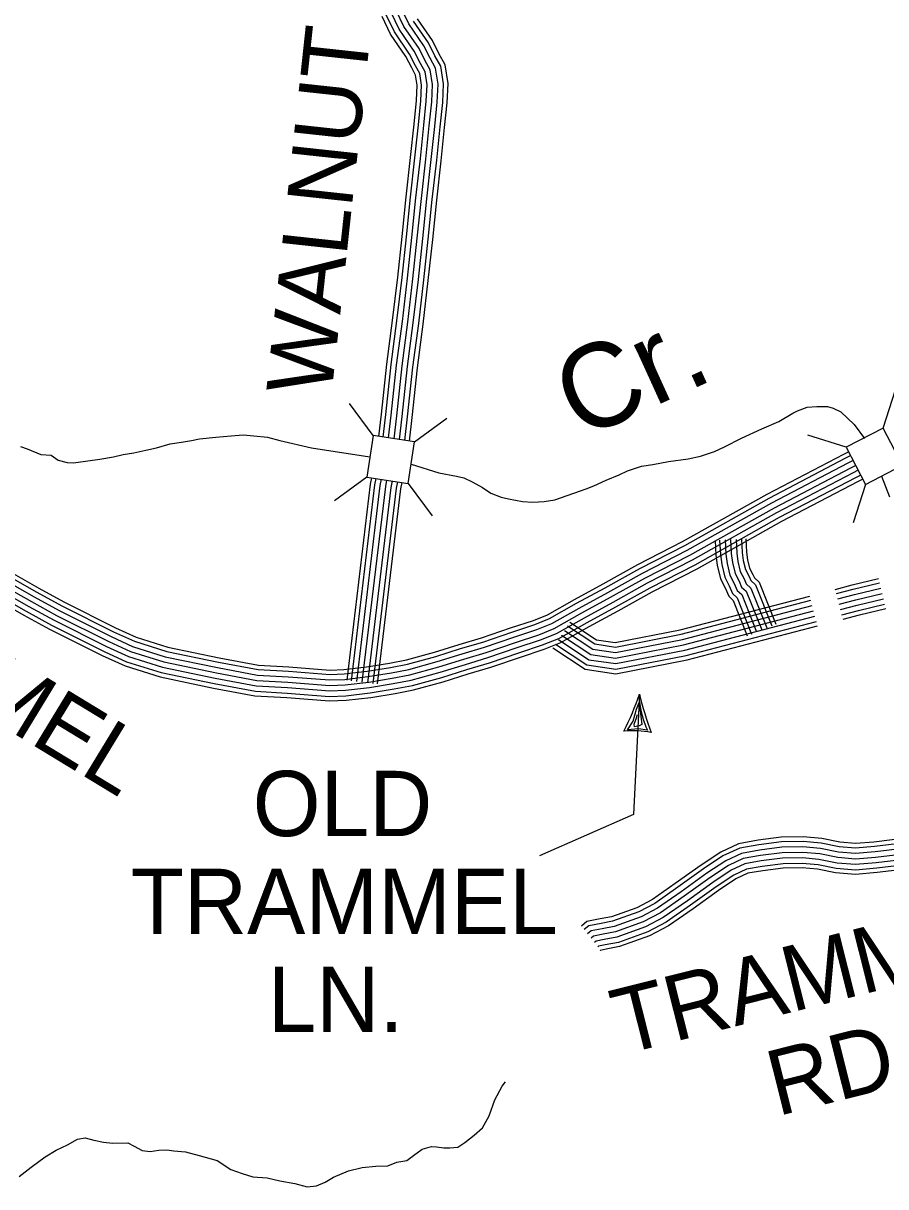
# Model space of a CAD drawing. Extents: x 1788175 to 1969470, y 584502 to 738744.
# Drawn here: x 1901347 to 1906231, y 642087 to 648680 of the extents above; entities that cross this region are included whole.
import ezdxf

# ---------------------------------------------------------------- set-up
doc = ezdxf.new("R2010")
doc.units = 0
for name, color, linetype in [('DESIGN - DRAINAGE - Bridges and Cross Drains Size Text', 7, 'Continuous'), ('DESIGN - ROW - Right-of-Way and Easement Labels', 7, 'Continuous'), ('DESIGN - TRANSPORTATION - Text', 7, 'Continuous'), ('SURVEY - CONTROL with Text', 7, 'Continuous'), ('SURVEY - DRAINAGE - Storm Sewer', 7, 'Continuous'), ('SURVEY - TRANSPORTATION - Roads', 7, 'Continuous')]:
    doc.layers.add(name, color=color, linetype=linetype)

msp = doc.modelspace()

# ---------------------------------------------------------------- linework, layer by layer
at = {"layer": 'DESIGN - ROW - Right-of-Way and Easement Labels'}
for p, q in [((1904836.4, 644879.4), (1904801.8, 644196)), ((1904819.3, 644794.2), (1904834.9, 644831.5)), ((1904834.5, 644844.3), (1904844.3, 644786.5)), ((1904834.9, 644831.5), (1904849.9, 644706.7)), ((1904801, 644726.2), (1904819.3, 644794.2)), ((1904806.4, 644707.9), (1904817.6, 644739.1)), ((1904817.6, 644739.1), (1904825.1, 644763.1)), ((1904844.3, 644786.5), (1904857.7, 644736)), ((1904857.7, 644736), (1904872.5, 644693.9)), ((1904767.7, 644675.9), (1904801, 644726.2)), ((1904830.6, 644682.3), (1904767.7, 644675.9)), ((1904807.8, 644693), (1904806.4, 644707.9)), ((1904834.7, 644699), (1904807.8, 644693)), ((1904882.2, 644675.4), (1904830.6, 644682.3)), ((1904849.9, 644706.7), (1904834.7, 644699)), ((1904872.5, 644693.9), (1904882.2, 644675.4))]:
    msp.add_line(p, q, dxfattribs=at)
msp.add_lwpolyline([(1904801.8, 644196), (1904270.3, 643963.2)], dxfattribs=at)
for centre, radius, start, end in [((1903519.2, 645312), 1386.4, 332.37946, 341.81799), ((1906349.6, 645225.6), 1552.3, 192.88776, 201.31554), ((1904798.9, 644139.4), 532.3, 78.67099, 95.52938)]:
    msp.add_arc(centre, radius, start, end, dxfattribs=at)
at = {"layer": 'DESIGN - TRANSPORTATION - Text'}
for points in [[(1904535.2, 646042.1), (1904578.7, 646058.8), (1904647.4, 646090.5), (1904721.4, 646122.3), (1904769, 646143.4), (1904848.3, 646169.8), (1904911.7, 646180.4), (1905001.6, 646196.3), (1905112.6, 646212.1), (1905181.3, 646228), (1905260.6, 646254.4), (1905318.7, 646280.8), (1905413.9, 646328.4), (1905530.2, 646381.3), (1905625.3, 646423.6), (1905704.6, 646471.1), (1905732.3, 646485), (1905786.9, 646504.4), (1905840, 646508.9), (1905901.9, 646508.9), (1905932.9, 646500), (1905977.2, 646477.9), (1906052.4, 646407), (1906110, 646327.2)], [(1901644.7, 646192), (1901779.5, 646210), (1901857.6, 646223.8), (1901912.8, 646237.6), (1901972.5, 646246.8), (1902041.4, 646260.5), (1902101.1, 646274.3), (1902179.2, 646297.3), (1902243.5, 646306.5), (1902298.7, 646315.7), (1902344.6, 646324.9), (1902436.5, 646334.1), (1902523.8, 646343.2), (1902592.7, 646347.8), (1902652.4, 646343.2), (1902730.5, 646334.1), (1902799.4, 646315.7), (1902978.6, 646274.3), (1903309.8, 646223.7)], [(1901331.7, 646281.9), (1901367.9, 646268.4), (1901446.3, 646237.4), (1901504.4, 646232.2), (1901544.7, 646204.8), (1901594.9, 646191.5), (1901632.9, 646190), (1901644.7, 646192)], [(1903543.8, 646182.3), (1903699.9, 646131.9), (1903801, 646113.5), (1903842.3, 646104.3), (1903888.2, 646081.4), (1903948, 646049.2), (1903993.9, 646017.1), (1904053.6, 645994.1), (1904095, 645984.9), (1904173.1, 645971.1), (1904232.8, 645966.5), (1904297.1, 645971.1), (1904356.8, 645980.3), (1904535.2, 646042.1)], [(1906207.3, 646114.6), (1906252.5, 645995.9)], [(1901323.5, 642146.2), (1901390.8, 642197.3), (1901470, 642256.5), (1901533.4, 642295.4), (1901597, 642324.4), (1901654.5, 642357.2), (1901696.4, 642363.8), (1901746.5, 642350.5), (1901800.6, 642339.3), (1901854.7, 642334), (1901938.6, 642335.2), (1901974.8, 642317.7), (1902019.1, 642292.3), (1902065.1, 642287), (1902115, 642293.7), (1902159, 642296.3), (1902199, 642290.9), (1902265, 642285.8), (1902343.2, 642264.9), (1902445.5, 642236.3), (1902522.1, 642185.3), (1902586.4, 642162.2), (1902646.6, 642143), (1902728.6, 642138.2), (1902798.8, 642121.2), (1902884.9, 642106.4), (1902955.1, 642087.3), (1903007, 642092.1), (1903056.7, 642112.8), (1903104.3, 642141.5), (1903187.8, 642176.7), (1903265.5, 642195.9), (1903343.3, 642203), (1903411.2, 642206), (1903462.9, 642226.7), (1903518.8, 642235.5), (1903556.4, 642264.1), (1903605.9, 642300.8), (1903657.9, 642315.3), (1903687.6, 642314), (1903727.7, 642308.6), (1903761.7, 642307.1), (1903807.6, 642311.7), (1903847.2, 642338.3), (1903900.6, 642379.1), (1903948, 642421.8), (1903985.1, 642488.5), (1904017.9, 642579), (1904058.8, 642657.7), (1904077.5, 642681.5)]]:
    msp.add_lwpolyline(points, dxfattribs=at)
at = {"layer": 'SURVEY - CONTROL with Text'}
for points in [[(1901288.5, 645561.8), (1901434.9, 645478.5), (1901575.9, 645401.6), (1901869.1, 645254.9), (1901985.6, 645201.5), (1902165.1, 645145), (1902456.9, 645084.2), (1902679, 645042.6), (1902850.5, 645033.3), (1903084.8, 645015), (1903162.5, 645018), (1903290.7, 645033.2), (1903421.2, 645054.6), (1903516.6, 645073.2), (1903675.5, 645116.3), (1903816, 645160.1), (1903942.4, 645197.6), (1904106.3, 645253.6), (1904235.5, 645296.8), (1904315.4, 645329), (1904467.9, 645414.9), (1904630.9, 645503.4), (1904826.4, 645612.8), (1905080.8, 645742.9), (1905558.9, 646011.6), (1905993.6, 646238.9), (1906019.4, 646252)], [(1901258.3, 645514.9), (1901407.8, 645429.9), (1901550.1, 645352.2), (1901845.1, 645204.7), (1901965.6, 645149.4), (1902151, 645091), (1902446.1, 645029.5), (1902672.3, 644987.1), (1902846.8, 644977.7), (1903083.7, 644959.2), (1903166.9, 644962.4), (1903298.5, 644978), (1903431.1, 644999.8), (1903529.3, 645018.9), (1903691.1, 645062.8), (1903832.2, 645106.8), (1903959.3, 645144.6), (1904124.1, 645200.8), (1904254.7, 645244.5), (1904339.5, 645278.7), (1904494.9, 645366.1), (1904657.8, 645454.6), (1904852.7, 645563.7), (1905107.1, 645693.8), (1905585.5, 645962.6), (1906019.1, 646189.4), (1906045, 646202.5)], [(1901275.1, 645541), (1901422.9, 645456.9), (1901564.4, 645379.7), (1901858.5, 645232.6), (1901976.7, 645178.4), (1902158.9, 645121), (1902452.1, 645059.9), (1902676, 645018), (1902848.9, 645008.7), (1903084.3, 644990.2), (1903164.5, 644993.3), (1903294.1, 645008.7), (1903425.6, 645030.3), (1903522.2, 645049.1), (1903682.4, 645092.6), (1903823.1, 645136.5), (1903949.9, 645174.1), (1904114.2, 645230.2), (1904244, 645273.6), (1904326.1, 645306.7), (1904479.9, 645393.3), (1904642.8, 645481.8), (1904838.1, 645591), (1905092.5, 645721.1), (1905570.7, 645989.8), (1906004.9, 646216.9), (1906030.7, 646230.1)], [(1901207.9, 645436.5), (1901362.5, 645348.6), (1901507, 645269.7), (1901804.9, 645120.8), (1901932.1, 645062.4), (1902127.5, 645000.9), (1902428, 644938.3), (1902661.2, 644894.6), (1902840.7, 644884.9), (1903081.8, 644866.1), (1903174.2, 644869.6), (1903311.5, 644885.9), (1903447.5, 644908.2), (1903550.4, 644928.3), (1903717.1, 644973.5), (1903859.2, 645017.8), (1903987.6, 645055.9), (1904153.9, 645112.7), (1904286.9, 645157.2), (1904379.9, 645194.7), (1904539.9, 645284.8), (1904702.7, 645373.2), (1904896.6, 645481.7), (1905151.1, 645611.8), (1905629.8, 645880.8), (1906061.8, 646106.7), (1906087.8, 646120)], [(1901224.7, 645462.6), (1901377.6, 645375.7), (1901521.3, 645297.2), (1901818.3, 645148.7), (1901943.3, 645091.4), (1902135.4, 645030.9), (1902434, 644968.7), (1902664.9, 644925.5), (1902842.7, 644915.9), (1903082.4, 644897.1), (1903171.8, 644900.5), (1903307.2, 644916.6), (1903442, 644938.7), (1903543.3, 644958.5), (1903708.4, 645003.3), (1903850.2, 645047.5), (1903978.1, 645085.5), (1904143.9, 645142.1), (1904276.2, 645186.3), (1904366.5, 645222.7), (1904524.9, 645311.9), (1904687.7, 645400.3), (1904882, 645509), (1905136.4, 645639.2), (1905615, 645908.1), (1906047.6, 646134.3), (1906073.5, 646147.5)], [(1901241.5, 645488.7), (1901392.7, 645402.8), (1901535.7, 645324.7), (1901831.7, 645176.7), (1901954.4, 645120.4), (1902143.2, 645061), (1902440, 644999.1), (1902668.6, 644956.3), (1902844.8, 644946.8), (1903083, 644928.2), (1903169.3, 644931.5), (1903302.8, 644947.3), (1903436.6, 644969.2), (1903536.3, 644988.7), (1903699.8, 645033.1), (1903841.2, 645077.1), (1903968.7, 645115), (1904134, 645171.4), (1904265.5, 645215.4), (1904353, 645250.7), (1904509.9, 645339), (1904672.7, 645427.5), (1904867.4, 645536.4), (1905121.8, 645666.5), (1905600.3, 645935.3), (1906033.4, 646161.8), (1906059.3, 646175)], [(1901241.5, 645488.7), (1901392.7, 645402.8), (1901535.7, 645324.7), (1901831.7, 645176.7), (1901954.4, 645120.4), (1902143.2, 645061), (1902440, 644999.1), (1902668.6, 644956.3), (1902844.8, 644946.8), (1903083, 644928.2), (1903169.3, 644931.5), (1903302.8, 644947.3), (1903436.6, 644969.2), (1903536.3, 644988.7), (1903699.8, 645033.1), (1903841.2, 645077.1), (1903968.7, 645115), (1904134, 645171.4), (1904265.5, 645215.4), (1904353, 645250.7), (1904509.9, 645339), (1904672.7, 645427.5), (1904867.4, 645536.4), (1905121.8, 645666.5), (1905600.3, 645935.3), (1906033.4, 646161.8), (1906059.3, 646175)], [(1901194, 645414.9), (1901350, 645326.2), (1901495.1, 645247), (1901793.7, 645097.6), (1901922.8, 645038.4), (1902121, 644976), (1902423, 644913.1), (1902658.2, 644869), (1902839, 644859.3), (1903081.3, 644840.3), (1903176.2, 644844), (1903315.1, 644860.4), (1903452, 644882.9), (1903556.2, 644903.2), (1903724.3, 644948.8), (1903866.7, 644993.2), (1903995.4, 645031.4), (1904162.1, 645088.3), (1904295.8, 645133), (1904391.1, 645171.4), (1904552.3, 645262.3), (1904715.1, 645350.6), (1904908.8, 645459), (1905163.2, 645589.2), (1905642.1, 645858.2), (1906073.6, 646083.9), (1906099.7, 646097.1)]]:
    msp.add_lwpolyline(points, dxfattribs=at)
at = {"layer": 'SURVEY - DRAINAGE - Storm Sewer'}
for p, q in [((1906217.1, 646386.7), (1906285.8, 646603.2)), ((1903328, 646343.6), (1903193.5, 646526.6)), ((1903562.9, 646307.8), (1903745.9, 646442.4)), ((1906006.2, 646277.4), (1905789.7, 646346)), ((1903292.3, 646108.7), (1903109.3, 645974.1)), ((1903527.1, 646072.9), (1903661.7, 645890)), ((1906115.6, 646066.4), (1906046.9, 645849.9))]:
    msp.add_line(p, q, dxfattribs=at)
for points in [[(1906115.6, 646066.4), (1906326.5, 646175.8), (1906217.1, 646386.7), (1906006.2, 646277.4)], [(1903292.3, 646108.7), (1903527.1, 646072.9), (1903562.9, 646307.8), (1903328, 646343.6)]]:
    msp.add_lwpolyline(points, close=True, dxfattribs=at)
at = {"layer": 'SURVEY - TRANSPORTATION - Roads'}
for points in [[(1903446.3, 646325.6), (1903461.5, 646456.2), (1903491.8, 646739.1), (1903524.5, 646985.9), (1903553.3, 647232.7), (1903578.3, 647463.4), (1903601.3, 647688), (1903626.4, 647910.7), (1903645.9, 648099.3), (1903660.1, 648235.7), (1903664.8, 648333.9), (1903651.7, 648415.8), (1903623, 648467.5), (1903588.1, 648537.1), (1903502.4, 648662.1), (1903459.2, 648753.6)], [(1903446.3, 646325.6), (1903461.5, 646456.2), (1903491.8, 646739.1), (1903524.5, 646985.9), (1903553.3, 647232.7), (1903578.3, 647463.4), (1903601.3, 647688), (1903626.4, 647910.7), (1903645.9, 648099.3), (1903660.1, 648235.7), (1903664.8, 648333.9), (1903651.7, 648415.8), (1903623, 648467.5), (1903588.1, 648537.1), (1903502.4, 648662.1), (1903459.2, 648753.6)], [(1903477, 646320.9), (1903492.3, 646452.8), (1903522.6, 646735.4), (1903555.3, 646982.1), (1903584.1, 647229.2), (1903609.1, 647460.1), (1903632.1, 647684.7), (1903657.2, 647907.4), (1903676.7, 648096.1), (1903691, 648233.3), (1903695.9, 648335.6), (1903681.5, 648426.1), (1903650.4, 648482), (1903614.8, 648552.9), (1903529.4, 648677.5), (1903487.5, 648766.2)], [(1903360.5, 646338.7), (1903375.3, 646465.8), (1903405.7, 646749.4), (1903438.5, 646996.6), (1903467.1, 647242.4), (1903492, 647472.5), (1903515.1, 647697.3), (1903540.1, 647920), (1903559.6, 648108.2), (1903573.6, 648242.3), (1903577.7, 648329.1), (1903568.5, 648387.1), (1903546.3, 648427), (1903513.2, 648492.9), (1903427, 648618.7), (1903379.9, 648718.3)], [(1903385, 646334.9), (1903399.9, 646463.1), (1903430.2, 646746.4), (1903463, 646993.6), (1903491.7, 647239.6), (1903516.6, 647469.9), (1903539.7, 647694.7), (1903564.7, 647917.4), (1903584.2, 648105.7), (1903598.2, 648240.4), (1903602.6, 648330.5), (1903592.2, 648395.3), (1903568.2, 648438.5), (1903534.6, 648505.5), (1903448.5, 648631.1), (1903402.5, 648728.3)], [(1903415.6, 646330.3), (1903430.7, 646459.6), (1903461, 646742.7), (1903493.8, 646989.7), (1903522.5, 647236.1), (1903547.4, 647466.6), (1903570.5, 647691.4), (1903595.5, 647914.1), (1903615.1, 648102.5), (1903629.2, 648238), (1903633.7, 648332.2), (1903622, 648405.6), (1903595.6, 648453), (1903561.3, 648521.3), (1903475.4, 648646.6), (1903430.8, 648741)], [(1903507.6, 646316.2), (1903523.1, 646449.3), (1903553.4, 646731.7), (1903586.1, 646978.2), (1903614.9, 647225.7), (1903639.9, 647456.9), (1903662.9, 647681.4), (1903688, 647904.1), (1903707.6, 648092.9), (1903721.9, 648231), (1903727, 648337.4), (1903711.2, 648436.4), (1903677.8, 648496.5), (1903641.6, 648568.7), (1903556.3, 648693)], [(1903533.1, 646312.4), (1903548.7, 646446.5), (1903578.9, 646728.6), (1903611.6, 646975), (1903640.5, 647222.9), (1903665.5, 647454.2), (1903688.5, 647678.7), (1903713.6, 647901.3), (1903733.1, 648090.2), (1903747.6, 648229), (1903752.8, 648338.8), (1903735.9, 648444.9), (1903700.6, 648508.5), (1903663.8, 648581.8), (1903578.7, 648705.9)], [(1903180.4, 644957.2), (1903313.4, 646068.7), (1903320.3, 646104.4)], [(1903205, 644954.3), (1903337.8, 646064.9), (1903344.8, 646100.7)], [(1903235.7, 644950.6), (1903368.4, 646060.1), (1903375.5, 646096)], [(1903266.5, 644946.9), (1903399.1, 646055.3), (1903406.1, 646091.4)], [(1903266.5, 644946.9), (1903399.1, 646055.3), (1903406.1, 646091.4)], [(1903297.3, 644943.2), (1903429.7, 646050.5), (1903436.8, 646086.7)], [(1903328.1, 644939.6), (1903460.4, 646045.6), (1903467.5, 646082)], [(1903353.6, 644936.5), (1903485.8, 646041.6), (1903492.9, 646078.1)], [(1905264.8, 645749.4), (1905269.2, 645666.7), (1905276.9, 645608.8), (1905295.3, 645532.2), (1905321.3, 645481.8), (1905342.1, 645433.1), (1905367.5, 645410.2), (1905447, 645209.9)], [(1905290.5, 645750.8), (1905294.8, 645669.1), (1905302.2, 645613.5), (1905319.6, 645541.2), (1905344.5, 645492.8), (1905363.5, 645448.4), (1905389.2, 645425.3), (1905470.9, 645219.4)], [(1905321.4, 645752.4), (1905325.7, 645671.9), (1905332.8, 645619.2), (1905348.8, 645552.1), (1905372.6, 645506), (1905389.3, 645466.9), (1905415.3, 645443.5), (1905499.7, 645230.9)], [(1905352.4, 645754.1), (1905356.6, 645674.8), (1905363.3, 645624.8), (1905378.1, 645563), (1905400.7, 645519.2), (1905415.1, 645485.4), (1905441.5, 645461.7), (1905528.5, 645242.3)], [(1905352.4, 645754.1), (1905356.6, 645674.8), (1905363.3, 645624.8), (1905378.1, 645563), (1905400.7, 645519.2), (1905415.1, 645485.4), (1905441.5, 645461.7), (1905528.5, 645242.3)], [(1905383.3, 645755.7), (1905387.5, 645677.7), (1905393.8, 645630.5), (1905407.4, 645573.8), (1905428.7, 645532.4), (1905440.9, 645503.8), (1905467.6, 645479.9), (1905557.4, 645253.7)], [(1905414.3, 645757.4), (1905418.4, 645680.6), (1905424.3, 645636.2), (1905436.6, 645584.7), (1905456.8, 645545.6), (1905466.8, 645522.3), (1905493.7, 645498.1), (1905586.2, 645265.2)], [(1905439, 645758.7), (1905443, 645682.9), (1905448.6, 645640.7), (1905460, 645593.4), (1905479.2, 645556.2), (1905487.4, 645537.1), (1905514.5, 645512.6), (1905609.1, 645274.3)], [(1905945.6, 645472.5), (1906040.4, 645497.3), (1906190.2, 645533.2)], [(1905951.9, 645448.6), (1906046.4, 645473.4), (1906196, 645509.2)], [(1905959.8, 645418.6), (1906054, 645443.3), (1906203.2, 645479.1)], [(1904429, 645265.3), (1904583.9, 645162.9), (1904699.7, 645145.7), (1905072.6, 645218.3), (1905806.7, 645410.6)], [(1904442.6, 645285.9), (1904593, 645186.5), (1904699.2, 645170.8), (1905067.1, 645242.4), (1905800.5, 645434.5)], [(1905967.6, 645388.6), (1906061.5, 645413.2), (1906210.5, 645448.9)], [(1905967.6, 645388.6), (1906061.5, 645413.2), (1906210.5, 645448.9)], [(1905975.5, 645358.7), (1906069, 645383.1), (1906217.7, 645418.8)], [(1905983.3, 645328.7), (1906076.6, 645353.1), (1906224.9, 645388.6)], [(1904394.8, 645213.6), (1904561.2, 645103.5), (1904701.2, 645082.8), (1905086.4, 645157.8), (1905822.4, 645350.6)], [(1904394.8, 645213.6), (1904561.2, 645103.5), (1904701.2, 645082.8), (1905086.4, 645157.8), (1905822.4, 645350.6)], [(1904411.9, 645239.5), (1904572.6, 645133.2), (1904700.5, 645114.2), (1905079.5, 645188.1), (1905814.6, 645380.6)], [(1905989.8, 645303.8), (1906082.8, 645328.1), (1906230.9, 645363.6)], [(1904346.4, 645140.4), (1904529.1, 645019.6), (1904703.2, 644993.8), (1905105.9, 645072.3), (1905844.7, 645265.8)], [(1904360.6, 645161.9), (1904538.5, 645044.2), (1904702.6, 645019.9), (1905100.2, 645097.3), (1905838.1, 645290.6)], [(1904377.7, 645187.7), (1904549.8, 645073.9), (1904701.9, 645051.4), (1905093.3, 645127.6), (1905830.3, 645320.6)], [(1906371.1, 644065.5), (1906164.6, 644040.7), (1906059.7, 644031.8), (1905971.9, 644039.3), (1905869.8, 644059.8), (1905764.3, 644069.3), (1905638.8, 644067.5), (1905507.9, 644050.8), (1905396.6, 644031), (1905296.8, 643984), (1905184.9, 643909.9), (1905039.3, 643805.1), (1904909.5, 643714.5), (1904822.4, 643668.4), (1904677.6, 643616.6), (1904614.1, 643604.7), (1904538.7, 643589.6), (1904507.2, 643564.4)], [(1906374.1, 644040), (1906167.2, 644015.1), (1906059.7, 644006), (1905968.3, 644013.8), (1905866.1, 644034.3), (1905763.4, 644043.6), (1905640.6, 644041.8), (1905511.8, 644025.4), (1905404.4, 644006.2), (1905309.4, 643961.6), (1905199.5, 643888.8), (1905054.2, 643784.1), (1904922.9, 643692.5), (1904832.8, 643644.9), (1904684.3, 643591.7), (1904619, 643579.5), (1904549.9, 643565.6), (1904523.3, 643544.3)], [(1906377.7, 644009.2), (1906170.4, 643984.2), (1906059.7, 643974.9), (1905963.9, 643983.1), (1905861.6, 644003.6), (1905762.2, 644012.5), (1905642.8, 644010.8), (1905516.5, 643994.7), (1905413.9, 643976.4), (1905324.6, 643934.5), (1905217.1, 643863.3), (1905072.1, 643758.8), (1904939.1, 643666), (1904845.4, 643616.4), (1904692.5, 643561.7), (1904624.9, 643549), (1904563.4, 643536.7), (1904542.7, 643520.2)], [(1906381.3, 643978.4), (1906173.6, 643953.4), (1906059.6, 643943.8), (1905959.5, 643952.3), (1905857.2, 643972.9), (1905761, 643981.5), (1905645, 643979.9), (1905521.2, 643964.1), (1905423.4, 643946.6), (1905339.9, 643907.4), (1905234.7, 643837.8), (1905090.1, 643733.5), (1904955.3, 643639.5), (1904857.9, 643588), (1904700.6, 643531.6), (1904630.7, 643518.6), (1904576.9, 643507.8), (1904562.1, 643496)], [(1906381.3, 643978.4), (1906173.6, 643953.4), (1906059.6, 643943.8), (1905959.5, 643952.3), (1905857.2, 643972.9), (1905761, 643981.5), (1905645, 643979.9), (1905521.2, 643964.1), (1905423.4, 643946.6), (1905339.9, 643907.4), (1905234.7, 643837.8), (1905090.1, 643733.5), (1904955.3, 643639.5), (1904857.9, 643588), (1904700.6, 643531.6), (1904630.7, 643518.6), (1904576.9, 643507.8), (1904562.1, 643496)], [(1906384.9, 643947.6), (1906176.7, 643922.6), (1906059.6, 643912.6), (1905955.1, 643921.6), (1905852.7, 643942.2), (1905759.9, 643950.5), (1905647.2, 643948.9), (1905525.9, 643933.4), (1905432.8, 643916.8), (1905355.1, 643880.3), (1905252.4, 643812.2), (1905108, 643708.2), (1904971.4, 643612.9), (1904870.4, 643559.5), (1904708.7, 643501.6), (1904636.6, 643488.2), (1904590.3, 643478.9), (1904581.4, 643471.8)], [(1906388.5, 643916.8), (1906179.9, 643891.7), (1906059.6, 643881.5), (1905950.7, 643890.9), (1905848.3, 643911.4), (1905758.7, 643919.5), (1905649.4, 643917.9), (1905530.5, 643902.7), (1905442.3, 643887), (1905370.3, 643853.2), (1905270, 643786.7), (1905125.9, 643683), (1904987.6, 643586.4), (1904883, 643531.1), (1904716.8, 643471.6), (1904642.5, 643457.7), (1904603.8, 643450), (1904600.8, 643447.6)], [(1906391.4, 643892.3), (1906182.4, 643867.1), (1906059.6, 643856.7), (1905947.2, 643866.3), (1905844.7, 643886.9), (1905757.8, 643894.8), (1905651.1, 643893.2), (1905534.3, 643878.3), (1905449.9, 643863.3), (1905382.5, 643831.6), (1905284, 643766.4), (1905140.2, 643662.8), (1905000.5, 643565.3), (1904893, 643508.4), (1904723.3, 643447.7), (1904647.2, 643433.5), (1904614.6, 643426.9), (1904616.3, 643428.3)]]:
    msp.add_lwpolyline(points, dxfattribs=at)

# ---------------------------------------------------------------- texts
at = {"layer": 'DESIGN - DRAINAGE - Bridges and Cross Drains Size Text'}
msp.add_text('Cr.', height=475, rotation=24.44674, dxfattribs=at).set_placement((1904499.3, 646316.7))
at = {"layer": 'DESIGN - ROW - Right-of-Way and Easement Labels'}
for s, rotation, p in [('WALNUT', 83.82544, (1903091, 646562.4)), ('TRAMMEL', 328.68999, (1899826.2, 645547.1)), ('TRAMMEL', 14.12302, (1904738.1, 642833.9)), ('RD.', 14.12302, (1905616.7, 642485.9))]:
    msp.add_text(s, height=370, rotation=rotation, dxfattribs=at).set_placement(p)
for s, p in [('OLD', (1902645.9, 644074.1)), ('TRAMMEL', (1901954.6, 643519.1)), ('LN.', (1902731, 642964.1))]:
    msp.add_text(s, height=370, dxfattribs=at).set_placement(p)

doc.saveas('drawing.dxf')
